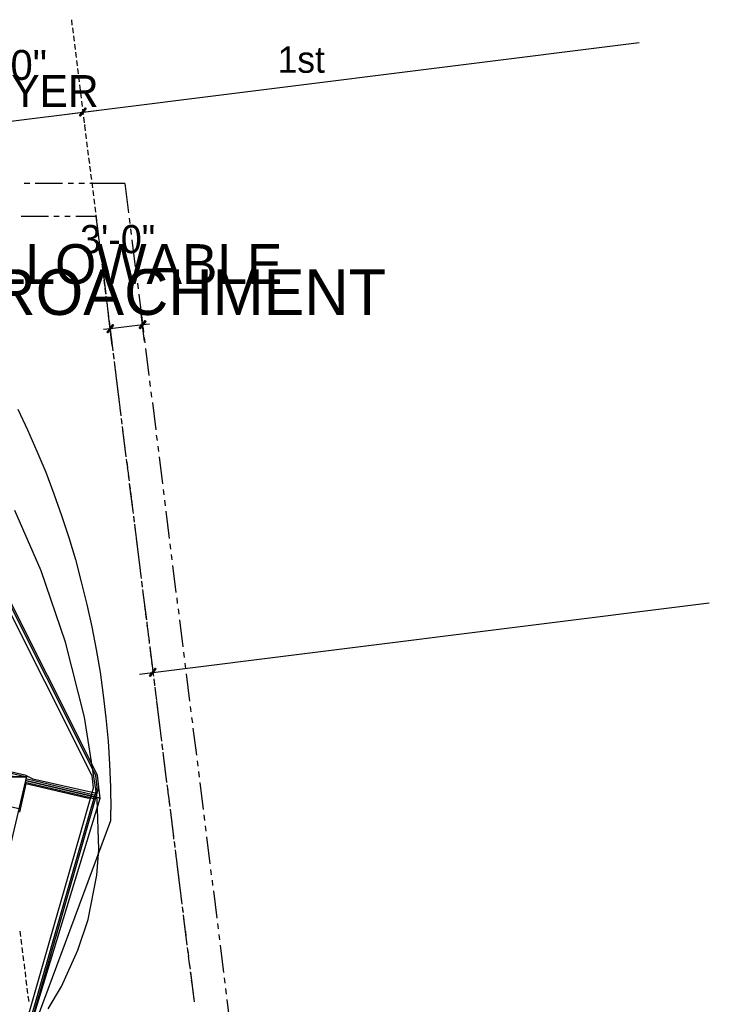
# Model space of a CAD drawing. Header units: feet. Extents: x -79 to 198, y -22 to 181.
# Tile 318 of 318: x 135 to 198, y 88 to 178. Entities that reach past the tile are written whole.
import ezdxf
from ezdxf.enums import TextEntityAlignment as Align

# ---------------------------------------------------------------- set-up
doc = ezdxf.new("R2010")
doc.units = ezdxf.units.FT
for name, color, linetype in [('A-AREA-UNIDAD', 30, 'CONTINUOUS'), ('A-LINEA', 7, 'CONTINUOUS'), ('A-LINEA-FINA', 9, 'CONTINUOUS'), ('A-MURO-CONCRETO', 8, 'CONTINUOUS'), ('A-TEXTO-PDF', 3, 'CONTINUOUS')]:
    doc.layers.add(name, color=color, linetype=linetype)

msp = doc.modelspace()

# ---------------------------------------------------------------- linework, layer by layer
at = {"layer": 'A-AREA-UNIDAD'}
for points in [[(130.272, 110.4889), (135.808, 109.2089), (136.56, 108.8178), (142.24, 107.5378), (142.4, 107.2889), (141.28, 114.4533), (139.552, 121.3333), (137.312, 127.8578), (134.912, 133.3689)], [(137.952, 87.8044), (139.168, 89.8489), (140.672, 93.1733), (141.6, 95.9644), (142.4, 100.0178), (142.592, 102.3644), (142.432, 107.0044), (141.52, 107.0578), (135.92, 108.3733), (135.328, 105.7778)]]:
    msp.add_lwpolyline(points, dxfattribs=at)
at = {"layer": 'A-LINEA'}
for p, q in [((140.08, 178.2444), (140.1333, 177.7511)), ((140.1733, 177.5111), (140.2267, 177.0044)), ((140.2667, 176.7644), (140.32, 176.2711)), ((139.8933, 169.6444), (191.9867, 176.1511)), ((140.36, 176.0178), (140.4133, 175.5244)), ((140.4533, 175.2711), (140.5067, 174.7778)), ((140.5467, 174.5244), (140.6, 174.0311)), ((140.64, 173.7911), (140.6933, 173.2844)), ((140.7333, 173.0444), (140.7867, 172.5511)), ((140.8133, 172.2978), (140.88, 171.8044)), ((140.9067, 171.5511), (140.9733, 171.0578)), ((141, 170.8044), (141.0667, 170.3111)), ((125.0133, 167.7778), (142.3733, 169.9511)), ((141.0933, 170.0578), (141.16, 169.5644)), ((141.1867, 169.3244), (141.2533, 168.8178)), ((141.28, 168.6578), (141.2933, 168.5511)), ((141.28, 168.6578), (141.2933, 168.5511)), ((141.28, 168.5778), (141.3467, 168.0844)), ((141.3733, 167.8311), (141.44, 167.3378)), ((141.4667, 167.0844), (141.5333, 166.5911)), ((141.56, 166.3378), (141.6267, 165.8444)), ((141.6533, 165.6044), (141.72, 165.0978)), ((141.7467, 164.8578), (141.8133, 164.3644)), ((141.84, 164.1111), (141.9067, 163.6178)), ((136.28, 163.2578), (135.7733, 163.2578)), ((139.28, 163.2578), (136.7733, 163.2578)), ((140.28, 163.2578), (139.7733, 163.2578)), ((141.28, 163.2578), (140.7733, 163.2578)), ((144.9733, 163.2578), (141.7733, 163.2578)), ((141.9333, 163.3644), (142, 162.8711)), ((144.9733, 163.2578), (145.3067, 160.5911)), ((142.0267, 162.6178), (142.0933, 162.1244)), ((142.12, 161.8711), (142.1867, 161.3778)), ((142.2133, 161.1378), (142.28, 160.6311)), ((142.3067, 160.3911), (142.3733, 159.8978)), ((137.9733, 160.2578), (135.48, 160.2578)), ((138.9733, 160.2578), (138.48, 160.2578)), ((139.9733, 160.2578), (139.48, 160.2578)), ((142.32, 160.2578), (140.48, 160.2578)), ((142.32, 160.2578), (142.5867, 158.1111)), ((142.4, 159.6444), (142.4667, 159.1511)), ((145.3733, 160.0978), (145.4267, 159.6044)), ((142.4933, 158.8978), (142.56, 158.4044)), ((145.4933, 159.1111), (145.5467, 158.6044)), ((142.5867, 158.1511), (142.6533, 157.6578)), ((142.6533, 157.6178), (142.72, 157.1244)), ((145.6133, 158.1111), (145.92, 155.6311)), ((142.68, 157.4178), (142.7467, 156.9111)), ((142.7733, 156.6711), (142.84, 156.1778)), ((141.9822, 109.0957), (118.3186, 156.1837)), ((142.3125, 109.1409), (118.552, 156.4218)), ((142.471, 109.1644), (118.664, 156.5455)), ((142.471, 109.1644), (118.664, 156.5455)), ((142.471, 109.1644), (118.664, 156.5455)), ((142.7733, 156.6311), (142.84, 156.1378)), ((142.8667, 155.9244), (142.9333, 155.4311)), ((142.9067, 155.6311), (143.2133, 153.1511)), ((142.96, 155.1778), (143.0133, 154.6844)), ((145.9867, 155.1378), (146.0533, 154.6444)), ((143.0533, 154.4311), (143.1067, 153.9378)), ((146.1067, 154.1378), (146.1733, 153.6444)), ((143.1467, 153.6844), (143.2, 153.1911)), ((146.24, 153.1511), (146.5467, 150.6711)), ((143.24, 152.9511), (143.2933, 152.4444)), ((143.2667, 152.6578), (143.3333, 152.1644)), ((143.3333, 152.2044), (143.3867, 151.7111)), ((143.4, 151.6711), (143.4533, 151.1644)), ((143.4267, 151.4578), (143.48, 150.9644)), ((146.7733, 148.8178), (146.44, 151.5911)), ((143.8, 148.4444), (143.4667, 151.2178)), ((143.52, 150.7111), (143.5733, 150.2178)), ((143.52, 150.6711), (143.8267, 148.1911)), ((143.6133, 149.9644), (143.6667, 149.4711)), ((146.6, 150.1778), (146.6667, 149.6844)), ((143.7067, 149.2311), (143.76, 148.7244)), ((146.7333, 149.1778), (146.7867, 148.6844)), ((143.8, 148.4844), (143.8533, 147.9778)), ((143.8933, 147.7378), (143.9467, 147.2444)), ((143.8933, 147.6978), (143.96, 147.2044)), ((146.8533, 148.1911), (147.16, 145.7111)), ((143.9867, 146.9911), (144.04, 146.4978)), ((144.0133, 146.6978), (144.08, 146.2044)), ((144.0667, 146.2444), (144.1333, 145.7511)), ((144.1467, 145.7111), (144.4533, 143.2311)), ((144.16, 145.4978), (144.2267, 145.0044)), ((147.2267, 145.2178), (147.2933, 144.7111)), ((144.2533, 144.7644), (144.32, 144.2578)), ((147.3467, 144.2178), (147.4133, 143.7244)), ((144.3467, 144.0178), (144.4133, 143.5244)), ((144.44, 143.2711), (144.5067, 142.7778)), ((147.48, 143.2311), (147.7867, 140.7511)), ((144.5067, 142.7378), (144.5733, 142.2444)), ((144.5333, 142.5244), (144.6, 142.0311)), ((144.6267, 141.7778), (144.6933, 141.2844)), ((144.64, 141.7378), (144.6933, 141.2444)), ((144.72, 141.0444), (144.7867, 140.5378)), ((144.76, 140.7511), (145.0667, 138.2711)), ((144.8133, 140.2978), (144.88, 139.7911)), ((147.84, 140.2444), (147.9067, 139.7511)), ((144.9067, 139.5511), (144.9733, 139.0578)), ((145, 138.8044), (145.0667, 138.3111)), ((147.9733, 139.2578), (148.0267, 138.7644)), ((145.0933, 138.0578), (145.16, 137.5644)), ((145.1333, 137.7778), (145.2, 137.2711)), ((148.0933, 138.2711), (148.4, 135.7911)), ((145.1867, 137.3111), (145.2533, 136.8178)), ((145.2533, 136.7778), (145.32, 136.2844)), ((145.28, 136.5778), (145.3467, 136.0711)), ((145.3733, 135.8311), (145.44, 135.3378)), ((145.3733, 135.7911), (145.6933, 133.3111)), ((145.4667, 135.0844), (145.5333, 134.5911)), ((148.4667, 135.2844), (148.5333, 134.7911)), ((145.56, 134.3378), (145.6267, 133.8444)), ((148.5867, 134.2978), (148.6533, 133.8044)), ((145.6533, 133.5911), (145.72, 133.0978)), ((148.7067, 133.3111), (149.0267, 130.8178)), ((145.7467, 132.8444), (145.8133, 132.3511)), ((145.7467, 132.8044), (145.8133, 132.3111)), ((145.84, 132.1111), (145.9067, 131.6044)), ((145.88, 131.8178), (145.9333, 131.3244)), ((145.9333, 131.3644), (146, 130.8711)), ((146, 130.8311), (146.3067, 128.3511)), ((146.0267, 130.6178), (146.0933, 130.1244)), ((146.12, 129.8711), (146.1867, 129.3778)), ((149.08, 130.3244), (149.1467, 129.8311)), ((146.2133, 129.1244), (146.2667, 128.6311)), ((149.2133, 129.3378), (149.2667, 128.8444)), ((146.3067, 128.3911), (146.36, 127.8844)), ((149.3333, 128.3378), (149.64, 125.8578)), ((146.3733, 127.8444), (146.4267, 127.3511)), ((146.4, 127.6444), (146.4533, 127.1511)), ((146.4933, 126.8978), (146.5467, 126.4044)), ((146.4933, 126.8578), (146.56, 126.3644)), ((146.5867, 126.1511), (146.64, 125.6578)), ((146.6133, 125.8711), (146.9333, 123.3778)), ((146.68, 125.4044), (146.7333, 124.9111)), ((149.7067, 125.3644), (149.76, 124.8711)), ((146.2933, 118.4044), (198.3867, 124.9111)), ((146.7733, 124.6578), (146.8267, 124.1644)), ((149.8267, 124.3778), (149.8933, 123.8711)), ((146.8667, 123.9244), (146.92, 123.4178)), ((149.9467, 123.3778), (150.2667, 120.8978)), ((146.96, 123.1778), (147.0133, 122.6844)), ((146.9867, 122.8844), (147.0533, 122.3911)), ((147.0533, 122.4311), (147.1067, 121.9378)), ((147.12, 121.8978), (147.1733, 121.4044)), ((147.1467, 121.6844), (147.2, 121.1911)), ((147.24, 120.9378), (147.2933, 120.4444)), ((147.24, 120.8978), (147.5467, 118.4178)), ((147.32, 120.2044), (147.3867, 119.6978)), ((150.32, 120.4044), (150.3867, 119.9111)), ((147.4133, 119.4578), (147.48, 118.9644)), ((150.4533, 119.4178), (150.5067, 118.9111)), ((147.5067, 118.7111), (147.5733, 118.2178)), ((147.6, 117.9644), (147.6667, 117.4711)), ((150.5733, 118.4178), (150.88, 115.9378)), ((147.6133, 117.9244), (147.6667, 117.4311)), ((147.6667, 117.4311), (147.68, 117.3244)), ((147.6933, 117.2178), (147.76, 116.7244)), ((147.7333, 116.9378), (147.8, 116.4311)), ((147.7867, 116.4711), (147.8533, 115.9778)), ((147.8533, 115.9378), (148.1733, 113.4578)), ((147.88, 115.7378), (147.9467, 115.2311)), ((150.9467, 115.4444), (151, 114.9511)), ((147.9733, 114.9911), (148.04, 114.4978)), ((151.0667, 114.4444), (151.1333, 113.9511)), ((148.0667, 114.2444), (148.1333, 113.7511)), ((148.16, 113.4978), (148.2267, 113.0044)), ((151.1867, 113.4578), (151.5067, 110.9778)), ((148.2267, 112.9644), (148.2933, 112.4711)), ((148.2533, 112.7511), (148.32, 112.2578)), ((148.3467, 112.0178), (148.4133, 111.5111)), ((148.36, 111.9778), (148.4133, 111.4711)), ((148.44, 111.2711), (148.5067, 110.7644)), ((148.48, 110.9778), (148.7867, 108.4978)), ((148.5333, 110.5244), (148.6, 110.0311)), ((151.56, 110.4844), (151.6267, 109.9778)), ((142.102, 108.004), (141.9785, 109.0896)), ((142.4329, 108.0457), (142.3088, 109.1348)), ((142.5918, 108.0662), (142.4673, 109.1583)), ((142.5918, 108.0662), (142.4673, 109.1583)), ((142.5918, 108.0662), (142.4673, 109.1583)), ((148.6267, 109.7778), (148.6933, 109.2844)), ((148.72, 109.0311), (148.7867, 108.5378)), ((151.6933, 109.4844), (151.7467, 108.9911)), ((135.7007, 84.5837), (142.4304, 108.0482)), ((135.8222, 84.4709), (142.5894, 108.0685)), ((135.8222, 84.4709), (142.5894, 108.0685)), ((135.84, 108.5244), (142.2267, 107.0178)), ((135.92, 108.8444), (142.1733, 107.3644)), ((142.7234, 107.0649), (142.5894, 108.0685)), ((148.8133, 108.2844), (148.88, 107.7911)), ((151.8133, 108.4978), (152.12, 106.0178)), ((135.4476, 84.8006), (142.0991, 108.0094)), ((148.8533, 108.0044), (148.9067, 107.5111)), ((148.9067, 107.5511), (148.9733, 107.0444)), ((135.8222, 84.4709), (142.7234, 107.0649)), ((148.9733, 107.0044), (149.04, 106.5111)), ((149, 106.8044), (149.0667, 106.3111)), ((143.6803, 105.0238), (143.6931, 105.9576)), ((149.0933, 106.0578), (149.16, 105.5644)), ((149.0933, 106.0178), (149.4133, 103.5378)), ((152.1867, 105.5244), (152.24, 105.0178)), ((136.1894, 84.8884), (143.6759, 105.0232)), ((149.1867, 105.3111), (149.2533, 104.8178)), ((149.28, 104.5644), (149.3467, 104.0711)), ((152.3067, 104.5244), (152.3733, 104.0311)), ((149.3733, 103.8311), (149.4267, 103.3244)), ((149.4667, 103.0844), (149.52, 102.5778)), ((149.4667, 103.0444), (149.5333, 102.5378)), ((152.4267, 103.5378), (152.7467, 101.0578)), ((149.56, 102.3378), (149.6133, 101.8444)), ((149.5867, 102.0444), (149.6533, 101.5511)), ((149.6533, 101.5911), (149.7067, 101.0978)), ((149.72, 101.0578), (150.0267, 98.5778)), ((149.7467, 100.8444), (149.8, 100.3511)), ((149.84, 100.0978), (149.8933, 99.6044)), ((152.8, 100.5511), (152.8667, 100.0578)), ((149.9333, 99.3644), (149.9867, 98.8578)), ((152.9333, 99.5644), (152.9867, 99.0711)), ((150.0267, 98.6178), (150.08, 98.1244)), ((153.0533, 98.5778), (153.36, 96.0978)), ((150.0933, 98.0844), (150.1467, 97.5778)), ((150.12, 97.8711), (150.1733, 97.3778)), ((150.2133, 97.1244), (150.2667, 96.6311)), ((150.2133, 97.0844), (150.28, 96.5911)), ((150.3067, 96.3778), (150.36, 95.8844)), ((150.3333, 96.0978), (150.64, 93.6178)), ((150.4, 95.6311), (150.4533, 95.1378)), ((153.4267, 95.5911), (153.48, 95.0978)), ((135.3733, 94.9111), (135.4267, 94.4044)), ((150.4933, 94.8978), (150.5467, 94.3911)), ((153.5467, 94.6044), (153.6133, 94.1111)), ((135.4667, 94.1644), (135.52, 93.6711)), ((150.5733, 94.1511), (150.64, 93.6578)), ((135.56, 93.4178), (135.6133, 92.9244)), ((150.6667, 93.4044), (150.7333, 92.9111)), ((150.7067, 93.1111), (150.7733, 92.6178)), ((153.6667, 93.6044), (153.9867, 91.1244)), ((135.6533, 92.6711), (135.7067, 92.1778)), ((135.7467, 91.9244), (135.8, 91.4311)), ((150.76, 92.6578), (150.8267, 92.1644)), ((150.8267, 92.1244), (150.8933, 91.6311)), ((150.8533, 91.9111), (150.92, 91.4178)), ((135.84, 91.1778), (135.8933, 90.6844)), ((150.9467, 91.1778), (151.0133, 90.6711)), ((150.96, 91.1378), (151.2667, 88.6578)), ((135.92, 90.4444), (135.9867, 89.9378)), ((151.04, 90.4311), (151.1067, 89.9378)), ((154.04, 90.6311), (154.1067, 90.1378)), ((136.0133, 89.6978), (136.08, 89.2044)), ((151.1333, 89.6844), (151.2, 89.1911)), ((154.16, 89.6444), (154.2267, 89.1511)), ((136.1067, 88.9511), (136.1733, 88.4578)), ((151.2267, 88.9378), (151.2933, 88.4444)), ((154.2933, 88.6444), (154.6, 86.1644))]:
    msp.add_line(p, q, dxfattribs=at)
for points in [[(147.2133, 150.4178), (146.6, 150.3511), (143.6133, 149.9778), (143, 149.9111)], [(135.1867, 142.6444), (136.08, 140.7378), (136.9333, 138.8044), (137.7333, 136.8578), (138.48, 134.8844), (139.1867, 132.8978), (139.84, 130.8844), (140.44, 128.8711), (140.9867, 126.8311), (141.4933, 124.7778), (141.9467, 122.7244), (142.3467, 120.6578), (142.6933, 118.5778), (142.9867, 116.4844), (143.2267, 114.3911), (143.4267, 112.2844), (143.56, 110.1778), (143.6533, 108.0711), (143.68, 105.9644)], [(121.4533, 109.3644), (122.1467, 112.2844), (135.96, 109.0178), (135.2667, 106.0978), (121.4533, 109.3644)], [(130.04, 110.4178), (135.96, 109.0178), (135.88, 108.6844), (142.72, 107.0711)], [(142.72, 107.0711), (135.88, 108.6844), (131.36, 89.5511), (124.5867, 91.1511), (124.4, 90.3378), (121.8, 90.9511), (121.3333, 88.9511), (118.2, 75.6978), (129.9467, 72.9244)]]:
    msp.add_lwpolyline(points, dxfattribs=at)
at = {"layer": 'A-LINEA-FINA'}
for points in [[(141.3733, 170.1778), (140.8933, 169.4178), (140.8267, 169.4711), (141.3733, 170.1778), (141.3733, 170.1778)], [(140.8267, 169.4711), (140.8933, 169.4178), (141.3733, 170.1778), (140.8267, 169.4711)], [(141.44, 170.1111), (141.3733, 170.1778), (140.8933, 169.4178), (141.44, 170.1111)], [(140.8933, 169.4178), (141.3733, 170.1778), (141.44, 170.1111), (140.8933, 169.4178), (140.8933, 169.4178)], [(143.3067, 149.6578), (143.3867, 149.6044), (143.8533, 150.3644), (143.3067, 149.6578)], [(143.3867, 149.6044), (143.8533, 150.3644), (143.92, 150.2978), (143.3867, 149.6044), (143.3867, 149.6044)], [(146.8267, 150.7244), (146.36, 149.9644), (146.28, 150.0311), (146.8267, 150.7244), (146.8267, 150.7244)], [(146.9067, 150.6578), (146.8267, 150.7244), (146.36, 149.9644), (146.9067, 150.6578)], [(147.76, 118.9378), (147.2933, 118.1911), (147.2267, 118.2444), (147.76, 118.9378), (147.76, 118.9378)], [(147.84, 118.8844), (147.76, 118.9378), (147.2933, 118.1911), (147.84, 118.8844)]]:
    msp.add_lwpolyline(points, dxfattribs=at)
at = {"layer": 'A-MURO-CONCRETO'}
for points in [[(121.4533, 109.3644), (122.92, 109.0178), (135.96, 109.0178), (121.4533, 109.3644)], [(121.4533, 109.3644), (134.4933, 109.3644), (135.96, 109.0178), (121.4533, 109.3644), (121.4533, 109.3644)], [(122.92, 109.0178), (135.96, 109.0178), (135.2667, 106.0978), (122.92, 109.0178), (122.92, 109.0178)]]:
    msp.add_lwpolyline(points, dxfattribs=at)

# ---------------------------------------------------------------- texts
at = {"layer": 'A-TEXTO-PDF'}
for s, height, p in [('15\'-0"', 2.736, (133.1857, 172.7394)), ('1st', 2.41, (161.0882, 173.389)), ('LAYER', 2.905, (136.2028, 170.2737)), ('3\'-0"', 2.576, (144.3072, 156.8929)), ('ALLOWABLE', 3.633, (144.6541, 154.0865)), ('ENCROACHMENT', 4.186, (144.8906, 151.2455))]:
    msp.add_text(s, height=height, dxfattribs=at).set_placement(p, align=Align.CENTER)

doc.saveas('drawing.dxf')
